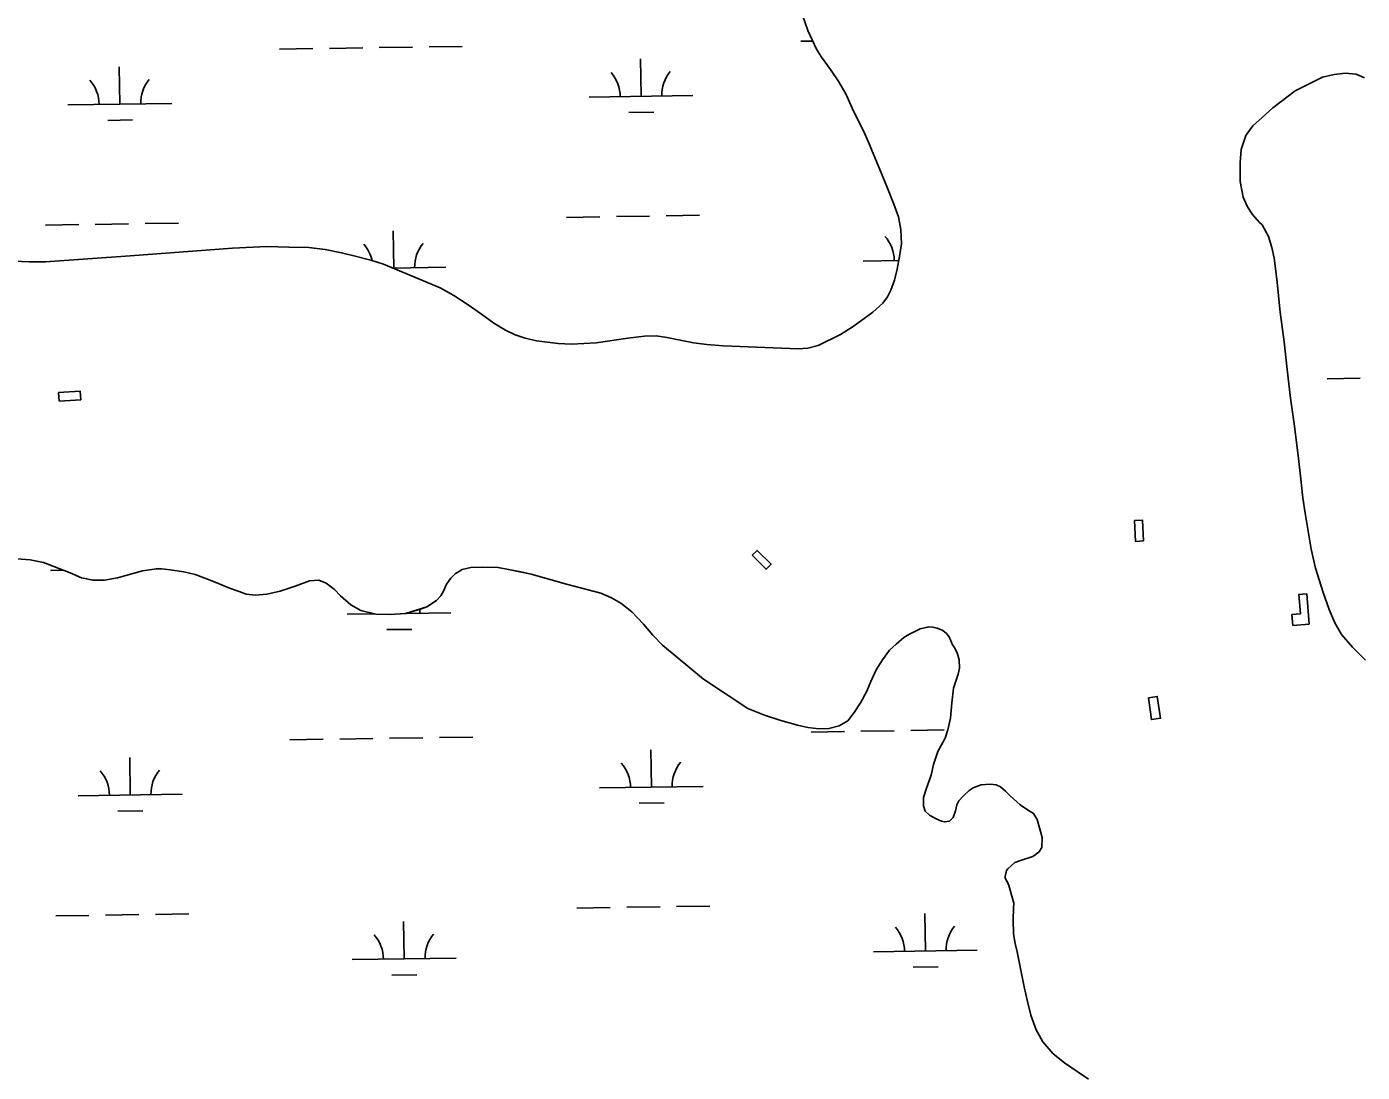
# Model space of a CAD drawing. Extents: x 3807117 to 3845308, y 337856 to 363736.
# Drawn here: x 3822117 to 3823403, y 358894 to 359901 of the extents above; entities that cross this region are included whole.
import ezdxf

# ---------------------------------------------------------------- set-up
doc = ezdxf.new("R2010")
doc.units = 0
for name, color, linetype in [('V-CHAN-DOCK', 7, 'Continuous'), ('V-TOPO-SHOR', 7, 'Continuous'), ('V-WETL-SWMP', 7, 'Continuous')]:
    doc.layers.add(name, color=color, linetype=linetype)

msp = doc.modelspace()

# ---------------------------------------------------------------- linework, layer by layer
at = {"layer": 'V-CHAN-DOCK'}
for points in [[(3822147.9, 359540.3), (3822168.8, 359541.5), (3822168.3, 359549.7), (3822147.4, 359548.5)], [(3823183.5, 359425.2), (3823184.4, 359405.1), (3823192.1, 359405.5), (3823191.2, 359425.6)], [(3822815.3, 359391.7), (3822828.7, 359378.3), (3822833.5, 359383.1), (3822820.1, 359396.5)], [(3823335.9, 359324.2), (3823351.7, 359325.4), (3823349.5, 359354.6), (3823341.8, 359354), (3823343.3, 359335.3), (3823335.1, 359334.6)], [(3823196.9, 359254.6), (3823199.8, 359233.5), (3823208.4, 359234.7), (3823205.5, 359255.8)]]:
    msp.add_lwpolyline(points, close=True, dxfattribs=at)
at = {"layer": 'V-TOPO-SHOR'}
for points in [[(3822877.2, 359879.2), (3822868.8, 359897.2), (3822859.1, 359925.8)], [(3822104.2, 359675.1), (3822119.2, 359674.5), (3822134.9, 359674.4), (3822216.5, 359680.2), (3822314.9, 359687.4), (3822348.1, 359689.1), (3822369.3, 359688.5), (3822388.3, 359688.1), (3822404.3, 359686.2), (3822420, 359683.1), (3822433.1, 359679.9), (3822448.2, 359676), (3822460.3, 359672.1), (3822514.8, 359649.4), (3822527.9, 359641.9), (3822541.8, 359632.8), (3822554.6, 359624), (3822566.7, 359615.4), (3822577.7, 359608.4), (3822587.2, 359604), (3822596.7, 359600.9), (3822607.8, 359598.2), (3822628.4, 359595.6), (3822641.2, 359595), (3822665.2, 359596.4), (3822695.6, 359600.9), (3822711.6, 359602.9), (3822722.9, 359603.1), (3822733.2, 359601.5), (3822746.1, 359598.8), (3822758.9, 359596.2), (3822771.8, 359594.6), (3822787.5, 359593.5), (3822859.6, 359590.6), (3822868.9, 359591.3), (3822878.9, 359593.8), (3822900.3, 359604.5), (3822912.5, 359612), (3822931.6, 359626), (3822941.2, 359634.7), (3822945.6, 359640.6), (3822948.9, 359647.1), (3822952.3, 359656.8), (3822955, 359667.4), (3822957.3, 359679.5), (3822959.2, 359691.8), (3822958.5, 359705.5), (3822956.2, 359717.6), (3822951.9, 359730), (3822945.6, 359745.2), (3822940, 359759.6), (3822932.6, 359777.2), (3822927.5, 359789.6), (3822922.4, 359800.4), (3822913, 359819.5), (3822905.8, 359835.5), (3822898.9, 359847.9), (3822890.7, 359859.5), (3822882, 359871.4), (3822877.2, 359879.2)], [(3823406.1, 359290.7), (3823393.3, 359303.4), (3823382.8, 359315.3), (3823376.4, 359326.7), (3823371, 359339.6), (3823365.2, 359355.9), (3823357.8, 359379.4), (3823353.8, 359397.5), (3823348, 359432.3), (3823345.7, 359447), (3823343.3, 359467.9), (3823341, 359487.8), (3823337.3, 359518.5), (3823333.8, 359543.2), (3823330.6, 359570.6), (3823327.6, 359597.4), (3823323.9, 359625.8), (3823320.7, 359657.8), (3823318, 359677.9), (3823315.7, 359688.2), (3823312.7, 359698.8), (3823306.3, 359709.9), (3823304, 359712.3), (3823297.3, 359720), (3823292.2, 359727.5), (3823288.1, 359736.8), (3823285.3, 359751.8), (3823285.2, 359770.1), (3823286.2, 359782.7), (3823290.7, 359795.9), (3823297.4, 359805.4), (3823306.5, 359813.3), (3823316.6, 359822.8), (3823338.1, 359839.2), (3823364.4, 359852.2), (3823375.8, 359854.8), (3823386.4, 359856), (3823396.9, 359855.2), (3823404.9, 359851.5)], [(3822107.2, 359388.4), (3822120, 359387.3), (3822132.9, 359384.7), (3822158.6, 359374.8), (3822169.4, 359370.1), (3822180.5, 359367.7), (3822191.8, 359367.9), (3822204.2, 359369.9), (3822228.1, 359376.8), (3822244.1, 359379), (3822254.9, 359377.7), (3822268, 359375.8), (3822278.8, 359373.2), (3822290.7, 359368.7), (3822299.9, 359365.1), (3822312, 359360.1), (3822321.3, 359356.7), (3822328.2, 359354.4)], [(3822328.2, 359354.4), (3822337.2, 359353.3), (3822348, 359354.3), (3822360.9, 359357.3), (3822375.4, 359362.1), (3822389, 359367), (3822398, 359367.7), (3822405.2, 359364.8), (3822412.9, 359359.1), (3822418.8, 359352.7), (3822428.8, 359343.9), (3822438.6, 359338.4), (3822453, 359335), (3822466.6, 359334.7), (3822481.6, 359335.6), (3822495.8, 359339.9), (3822502.2, 359342), (3822511.2, 359348.1), (3822515.4, 359352.7), (3822518.2, 359357.1), (3822521.1, 359363.8), (3822525.3, 359369.7), (3822529.4, 359374), (3822536.1, 359378.1), (3822544.4, 359379.9), (3822555.9, 359380.3), (3822570.6, 359380), (3822580.7, 359378.2), (3822592.5, 359375.8), (3822602.5, 359373.7), (3822636.7, 359364), (3822669.6, 359355.3), (3822679.9, 359350.9), (3822688.9, 359345.7), (3822699.4, 359337.2), (3822710.7, 359325.5), (3822719.7, 359314.9), (3822728.9, 359305.3), (3822768.6, 359272.5), (3822811.2, 359244.2), (3822827.2, 359237.9), (3822842.9, 359232.7), (3822859.1, 359228), (3822868.8, 359225.9), (3822879.9, 359224.5), (3822889.2, 359224.8), (3822899, 359227.5), (3822907.5, 359232.4), (3822913.7, 359240.3), (3822919.7, 359249.6), (3822925.6, 359260.9), (3822929.6, 359270.1), (3822934.8, 359281.4), (3822941, 359291.2), (3822947.7, 359300.2), (3822953.9, 359306.1), (3822961.4, 359312.5), (3822966.3, 359315.3)], [(3822966.3, 359315.3), (3822977.1, 359320.9), (3822985.4, 359322.7), (3822989.3, 359322.4), (3822993.6, 359321.4), (3822999, 359319.3), (3823002.6, 359316.4), (3823005.2, 359313.3), (3823008.3, 359305.6)], [(3823015.1, 359283), (3823014.8, 359291.2), (3823012.9, 359297.8), (3823009.8, 359303.3), (3823008.3, 359305.6)], [(3823129.2, 358893.8), (3823116.1, 358902.8), (3823105.2, 358911.4), (3823095.2, 358923.1), (3823088.7, 358934.8), (3823083.7, 358948.8), (3823080.6, 358962.1), (3823077.2, 358976.1), (3823074.6, 358988.9), (3823072.3, 359000.2), (3823070.4, 359009.9), (3823068.5, 359017.7), (3823067, 359027), (3823066.7, 359041), (3823067.1, 359051.5), (3823067.2, 359056.6), (3823062.6, 359073.7), (3823061.1, 359076.8), (3823059.1, 359080.7), (3823059.1, 359082.3), (3823060.3, 359088.1), (3823061.5, 359089.6), (3823065, 359093.1), (3823068.2, 359095.8), (3823074.8, 359098.1), (3823085.7, 359101.5), (3823091.5, 359105.8), (3823094.3, 359110.4), (3823094.7, 359119.8), (3823089.8, 359137.3), (3823086.3, 359143.1), (3823081.6, 359145.9), (3823073.5, 359151.4), (3823063.8, 359160), (3823059.2, 359164.7), (3823054.6, 359168.6), (3823050.3, 359170.5), (3823044.5, 359171.3), (3823035.9, 359170.6), (3823028.1, 359167.9), (3823024.2, 359165.2), (3823018.8, 359160.2), (3823014.5, 359155.2), (3823012.5, 359151.3), (3823011.3, 359145.5), (3823008.9, 359139.3), (3823005.4, 359135.8), (3823000.7, 359135), (3822997.6, 359135.8), (3822992.6, 359137.8), (3822986, 359141.3), (3822981.8, 359145.3), (3822980.2, 359150.3), (3822980.3, 359158.5), (3822983, 359166.6), (3822987.8, 359179.8), (3822989.8, 359190.3), (3822994.1, 359202.7), (3823001.2, 359215.5), (3823003.9, 359223.6), (3823006.3, 359234.9), (3823007.6, 359249.7), (3823009.2, 359263.6), (3823013.6, 359277.2), (3823015.1, 359283)], [(3823139.3, 358887.1), (3823129.2, 358893.8)]]:
    msp.add_lwpolyline(points, dxfattribs=at)
at = {"layer": 'V-WETL-SWMP'}
for p, q in [((3822868.8, 359897.2), (3822859.1, 359925.8)), ((3822862.1, 359886.8), (3822873.5, 359887)), ((3822877.2, 359879.2), (3822868.8, 359897.2)), ((3822360.3, 359879.3), (3822392.3, 359879.8)), ((3822408.3, 359880), (3822440.3, 359880.5)), ((3822456.3, 359880.7), (3822488.2, 359881.2)), ((3822504.2, 359881.4), (3822536.2, 359881.9)), ((3822882, 359871.4), (3822877.2, 359879.2)), ((3822206.4, 359826.2), (3822205.9, 359862.2)), ((3822708.3, 359833.8), (3822707.8, 359869.8)), ((3822890.7, 359859.5), (3822882, 359871.4)), ((3822898.9, 359847.9), (3822890.7, 359859.5)), ((3822905.8, 359835.5), (3822898.9, 359847.9)), ((3822658.3, 359833), (3822758.3, 359834.5)), ((3822913, 359819.5), (3822905.8, 359835.5)), ((3822156.5, 359825.5), (3822256.4, 359827)), ((3822194.7, 359810.6), (3822218.7, 359811)), ((3822696.5, 359818.1), (3822720.5, 359818.5)), ((3822922.4, 359800.4), (3822913, 359819.5)), ((3822927.5, 359789.6), (3822922.4, 359800.4)), ((3822932.6, 359777.2), (3822927.5, 359789.6)), ((3822940, 359759.6), (3822932.6, 359777.2)), ((3822945.6, 359745.2), (3822940, 359759.6)), ((3822951.9, 359730), (3822945.6, 359745.2)), ((3822636.6, 359717.2), (3822668.6, 359717.7)), ((3822684.6, 359718), (3822716.6, 359718.4)), ((3822732.6, 359718.7), (3822764.6, 359719.2)), ((3822956.2, 359717.6), (3822951.9, 359730)), ((3822134.8, 359709.7), (3822166.8, 359710.2)), ((3822182.8, 359710.4), (3822214.8, 359710.9)), ((3822230.8, 359711.2), (3822262.8, 359711.6)), ((3822958.5, 359705.5), (3822956.2, 359717.6)), ((3822959.2, 359691.8), (3822958.5, 359705.5)), ((3822470.3, 359668.3), (3822469.7, 359704.3)), ((3822134.9, 359674.4), (3822216.5, 359680.2)), ((3822216.5, 359680.2), (3822314.9, 359687.4)), ((3822314.9, 359687.4), (3822348.1, 359689.1)), ((3822348.1, 359689.1), (3822369.3, 359688.5)), ((3822369.3, 359688.5), (3822388.3, 359688.1)), ((3822388.3, 359688.1), (3822404.3, 359686.2)), ((3822404.3, 359686.2), (3822420, 359683.1)), ((3822420, 359683.1), (3822433.1, 359679.9)), ((3822433.1, 359679.9), (3822448.2, 359676)), ((3822955, 359667.4), (3822957.3, 359679.5)), ((3822957.3, 359679.5), (3822959.2, 359691.8)), ((3822104.2, 359675.1), (3822119.2, 359674.5)), ((3822119.2, 359674.5), (3822134.9, 359674.4)), ((3822448.2, 359676), (3822460.3, 359672.1)), ((3822460.3, 359672.1), (3822514.8, 359649.4)), ((3822469.4, 359668.3), (3822520.3, 359669.1)), ((3822922.1, 359675.1), (3822956.6, 359675.6)), ((3822952.3, 359656.8), (3822955, 359667.4)), ((3822948.9, 359647.1), (3822952.3, 359656.8)), ((3822514.8, 359649.4), (3822527.9, 359641.9)), ((3822527.9, 359641.9), (3822541.8, 359632.8)), ((3822941.2, 359634.7), (3822945.6, 359640.6)), ((3822945.6, 359640.6), (3822948.9, 359647.1)), ((3822541.8, 359632.8), (3822554.6, 359624)), ((3822931.6, 359626), (3822941.2, 359634.7)), ((3822554.6, 359624), (3822566.7, 359615.4)), ((3822566.7, 359615.4), (3822577.7, 359608.4)), ((3822912.5, 359612), (3822931.6, 359626)), ((3822577.7, 359608.4), (3822587.2, 359604)), ((3822587.2, 359604), (3822596.7, 359600.9)), ((3822695.6, 359600.9), (3822711.6, 359602.9)), ((3822711.6, 359602.9), (3822722.9, 359603.1)), ((3822722.9, 359603.1), (3822733.2, 359601.5)), ((3822878.9, 359593.8), (3822900.3, 359604.5)), ((3822900.3, 359604.5), (3822912.5, 359612)), ((3822596.7, 359600.9), (3822607.8, 359598.2)), ((3822607.8, 359598.2), (3822628.4, 359595.6)), ((3822628.4, 359595.6), (3822641.2, 359595)), ((3822641.2, 359595), (3822665.2, 359596.4)), ((3822665.2, 359596.4), (3822695.6, 359600.9)), ((3822733.2, 359601.5), (3822758.9, 359596.2)), ((3822758.9, 359596.2), (3822771.8, 359594.6)), ((3822771.8, 359594.6), (3822787.5, 359593.5)), ((3822787.5, 359593.5), (3822859.6, 359590.6)), ((3822859.6, 359590.6), (3822868.9, 359591.3)), ((3822868.9, 359591.3), (3822878.9, 359593.8)), ((3823369, 359561.7), (3823400.9, 359562.2)), ((3822120, 359387.3), (3822107.2, 359388.4)), ((3822132.9, 359384.7), (3822120, 359387.3)), ((3822158.6, 359374.8), (3822132.9, 359384.7)), ((3822139.8, 359377.1), (3822152.1, 359377.3)), ((3822169.4, 359370.1), (3822158.6, 359374.8)), ((3822228.1, 359376.8), (3822204.2, 359369.9)), ((3822244.1, 359379), (3822228.1, 359376.8)), ((3822241.4, 359378.6), (3822246.6, 359378.7)), ((3822254.9, 359377.7), (3822244.1, 359379)), ((3822268, 359375.8), (3822254.9, 359377.7)), ((3822278.8, 359373.2), (3822268, 359375.8)), ((3822290.7, 359368.7), (3822278.8, 359373.2)), ((3822529.4, 359374), (3822525.3, 359369.7)), ((3822536.1, 359378.1), (3822529.4, 359374)), ((3822544.4, 359379.9), (3822536.1, 359378.1)), ((3822555.9, 359380.3), (3822544.4, 359379.9)), ((3822570.6, 359380), (3822555.9, 359380.3)), ((3822580.7, 359378.2), (3822570.6, 359380)), ((3822602.5, 359373.7), (3822580.7, 359378.2)), ((3822636.7, 359364), (3822602.5, 359373.7)), ((3822180.5, 359367.7), (3822169.4, 359370.1)), ((3822191.8, 359367.9), (3822180.5, 359367.7)), ((3822204.2, 359369.9), (3822191.8, 359367.9)), ((3822299.9, 359365.1), (3822290.7, 359368.7)), ((3822312, 359360.1), (3822299.9, 359365.1)), ((3822321.3, 359356.7), (3822312, 359360.1)), ((3822375.4, 359362.1), (3822360.9, 359357.3)), ((3822389, 359367), (3822375.4, 359362.1)), ((3822398, 359367.7), (3822389, 359367)), ((3822405.2, 359364.8), (3822398, 359367.7)), ((3822412.9, 359359.1), (3822405.2, 359364.8)), ((3822418.8, 359352.7), (3822412.9, 359359.1)), ((3822521.1, 359363.8), (3822518.2, 359357.1)), ((3822525.3, 359369.7), (3822521.1, 359363.8)), ((3822669.6, 359355.3), (3822636.7, 359364)), ((3822328.2, 359354.4), (3822321.3, 359356.7)), ((3822337.2, 359353.3), (3822328.2, 359354.4)), ((3822348, 359354.3), (3822337.2, 359353.3)), ((3822360.9, 359357.3), (3822348, 359354.3)), ((3822428.8, 359343.9), (3822418.8, 359352.7)), ((3822511.2, 359348.1), (3822502.2, 359342)), ((3822515.4, 359352.7), (3822511.2, 359348.1)), ((3822518.2, 359357.1), (3822515.4, 359352.7)), ((3822679.9, 359350.9), (3822669.6, 359355.3)), ((3822688.9, 359345.7), (3822679.9, 359350.9)), ((3822699.4, 359337.2), (3822688.9, 359345.7)), ((3822425.3, 359334.9), (3822451.6, 359335.3)), ((3822438.6, 359338.4), (3822428.8, 359343.9)), ((3822453, 359335), (3822438.6, 359338.4)), ((3822466.6, 359334.7), (3822453, 359335)), ((3822481.6, 359335.6), (3822466.6, 359334.7)), ((3822502.2, 359342), (3822481.6, 359335.6)), ((3822482.1, 359335.8), (3822525.3, 359336.4)), ((3822710.7, 359325.5), (3822699.4, 359337.2)), ((3822463.5, 359320.1), (3822487.5, 359320.4)), ((3822719.7, 359314.9), (3822710.7, 359325.5)), ((3822977.1, 359320.9), (3822966.3, 359315.3)), ((3822985.4, 359322.7), (3822977.1, 359320.9)), ((3822989.3, 359322.4), (3822985.4, 359322.7)), ((3822993.6, 359321.4), (3822989.3, 359322.4)), ((3822999, 359319.3), (3822993.6, 359321.4)), ((3823002.6, 359316.4), (3822999, 359319.3)), ((3822728.9, 359305.3), (3822719.7, 359314.9)), ((3822961.4, 359312.5), (3822953.9, 359306.1)), ((3822966.3, 359315.3), (3822961.4, 359312.5)), ((3823005.2, 359313.3), (3823002.6, 359316.4)), ((3823008.3, 359305.6), (3823005.2, 359313.3)), ((3822768.6, 359272.5), (3822728.9, 359305.3)), ((3822947.7, 359300.2), (3822941, 359291.2)), ((3822953.9, 359306.1), (3822947.7, 359300.2)), ((3823009.8, 359303.3), (3823008.3, 359305.6)), ((3823012.9, 359297.8), (3823009.8, 359303.3)), ((3823014.8, 359291.2), (3823012.9, 359297.8)), ((3822934.8, 359281.4), (3822929.6, 359270.1)), ((3822941, 359291.2), (3822934.8, 359281.4)), ((3823013.6, 359277.2), (3823015.1, 359283)), ((3823015.1, 359283), (3823014.8, 359291.2)), ((3822811.2, 359244.2), (3822768.6, 359272.5)), ((3822929.6, 359270.1), (3822925.6, 359260.9)), ((3823009.2, 359263.6), (3823013.6, 359277.2)), ((3822925.6, 359260.9), (3822919.7, 359249.6)), ((3823007.6, 359249.7), (3823009.2, 359263.6)), ((3822827.2, 359237.9), (3822811.2, 359244.2)), ((3822919.7, 359249.6), (3822913.7, 359240.3)), ((3823006.3, 359234.9), (3823007.6, 359249.7)), ((3822842.9, 359232.7), (3822827.2, 359237.9)), ((3822859.1, 359228), (3822842.9, 359232.7)), ((3822907.5, 359232.4), (3822899, 359227.5)), ((3822913.7, 359240.3), (3822907.5, 359232.4)), ((3823003.9, 359223.6), (3823006.3, 359234.9)), ((3822514.2, 359216.2), (3822546.2, 359216.7)), ((3822868.8, 359225.9), (3822859.1, 359228)), ((3822879.9, 359224.5), (3822868.8, 359225.9)), ((3822872.1, 359221.5), (3822904.1, 359222)), ((3822889.2, 359224.8), (3822879.9, 359224.5)), ((3822899, 359227.5), (3822889.2, 359224.8)), ((3822920.1, 359222.3), (3822952.1, 359222.7)), ((3822968.1, 359223), (3823000.1, 359223.5)), ((3823001.2, 359215.5), (3823003.9, 359223.6)), ((3822370.2, 359214), (3822402.2, 359214.5)), ((3822418.2, 359214.7), (3822450.2, 359215.2)), ((3822466.2, 359215.5), (3822498.2, 359215.9)), ((3822718.3, 359168.5), (3822717.7, 359204.5)), ((3822994.1, 359202.7), (3823001.2, 359215.5)), ((3822216.4, 359161), (3822215.9, 359197)), ((3822989.8, 359190.3), (3822994.1, 359202.7)), ((3822983, 359166.6), (3822987.8, 359179.8)), ((3822987.8, 359179.8), (3822989.8, 359190.3)), ((3822668.3, 359167.7), (3822768.3, 359169.2)), ((3822980.3, 359158.5), (3822983, 359166.6)), ((3823024.2, 359165.2), (3823018.8, 359160.2)), ((3823028.1, 359167.9), (3823024.2, 359165.2)), ((3823035.9, 359170.6), (3823028.1, 359167.9)), ((3823044.5, 359171.3), (3823035.9, 359170.6)), ((3823050.3, 359170.5), (3823044.5, 359171.3)), ((3823054.6, 359168.6), (3823050.3, 359170.5)), ((3823059.2, 359164.7), (3823054.6, 359168.6)), ((3822166.4, 359160.2), (3822266.4, 359161.7)), ((3822706.5, 359152.9), (3822730.5, 359153.2)), ((3822980.2, 359150.3), (3822980.3, 359158.5)), ((3823014.5, 359155.2), (3823012.5, 359151.3)), ((3823018.8, 359160.2), (3823014.5, 359155.2)), ((3823063.8, 359160), (3823059.2, 359164.7)), ((3823073.5, 359151.4), (3823063.8, 359160)), ((3822204.6, 359145.4), (3822228.6, 359145.7)), ((3822981.8, 359145.3), (3822980.2, 359150.3)), ((3822986, 359141.3), (3822981.8, 359145.3)), ((3822992.6, 359137.8), (3822986, 359141.3)), ((3823008.9, 359139.3), (3823005.4, 359135.8)), ((3823011.3, 359145.5), (3823008.9, 359139.3)), ((3823012.5, 359151.3), (3823011.3, 359145.5)), ((3823081.6, 359145.9), (3823073.5, 359151.4)), ((3823086.3, 359143.1), (3823081.6, 359145.9)), ((3823089.8, 359137.3), (3823086.3, 359143.1)), ((3822997.6, 359135.8), (3822992.6, 359137.8)), ((3823000.7, 359135), (3822997.6, 359135.8)), ((3823005.4, 359135.8), (3823000.7, 359135)), ((3823094.7, 359119.8), (3823089.8, 359137.3)), ((3823094.3, 359110.4), (3823094.7, 359119.8)), ((3823074.8, 359098.1), (3823085.7, 359101.5)), ((3823085.7, 359101.5), (3823091.5, 359105.8)), ((3823091.5, 359105.8), (3823094.3, 359110.4)), ((3823059.1, 359082.3), (3823060.3, 359088.1)), ((3823060.3, 359088.1), (3823061.5, 359089.6)), ((3823061.5, 359089.6), (3823065, 359093.1)), ((3823065, 359093.1), (3823068.2, 359095.8)), ((3823068.2, 359095.8), (3823074.8, 359098.1)), ((3823059.1, 359080.7), (3823059.1, 359082.3)), ((3823062.6, 359073.7), (3823059.1, 359080.7)), ((3823067.2, 359056.6), (3823062.6, 359073.7)), ((3822646.6, 359052), (3822678.6, 359052.4)), ((3822694.6, 359052.7), (3822726.6, 359053.2)), ((3822742.6, 359053.4), (3822774.6, 359053.9)), ((3823066.7, 359041), (3823067.1, 359051.5)), ((3823067.1, 359051.5), (3823067.2, 359056.6)), ((3822144.7, 359044.4), (3822176.7, 359044.9)), ((3822192.7, 359045.2), (3822224.7, 359045.6)), ((3822240.7, 359045.9), (3822272.7, 359046.4)), ((3822480.2, 359003), (3822479.7, 359039)), ((3822982.1, 359010.6), (3822981.6, 359046.6)), ((3823067, 359027), (3823066.7, 359041)), ((3823068.5, 359017.7), (3823067, 359027)), ((3822932.1, 359009.8), (3823032.1, 359011.3)), ((3823070.4, 359009.9), (3823068.5, 359017.7)), ((3822430.3, 359002.3), (3822530.2, 359003.8)), ((3823074.6, 358988.9), (3823070.4, 359009.9)), ((3822468.5, 358987.4), (3822492.5, 358987.8)), ((3822970.3, 358994.9), (3822994.3, 358995.3)), ((3823077.2, 358976.1), (3823074.6, 358988.9)), ((3823080.6, 358962.1), (3823077.2, 358976.1)), ((3823083.7, 358948.8), (3823080.6, 358962.1)), ((3823088.7, 358934.8), (3823083.7, 358948.8)), ((3823095.2, 358923.1), (3823088.7, 358934.8)), ((3823105.2, 358911.4), (3823095.2, 358923.1)), ((3823116.1, 358902.8), (3823105.2, 358911.4)), ((3823129.2, 358893.8), (3823116.1, 358902.8))]:
    msp.add_line(p, q, dxfattribs=at)
for points in [[(3823288.1, 359736.8), (3823285.3, 359751.8), (3823285.2, 359770.1), (3823286.2, 359782.7), (3823290.7, 359795.9), (3823297.4, 359805.4), (3823306.5, 359813.3), (3823316.6, 359822.8), (3823338.1, 359839.2), (3823364.4, 359852.2), (3823375.8, 359854.8), (3823386.4, 359856), (3823396.9, 359855.2), (3823404.9, 359851.5)], [(3823406.1, 359290.7), (3823393.3, 359303.4), (3823382.8, 359315.3), (3823376.4, 359326.7), (3823371, 359339.6), (3823365.2, 359355.9), (3823357.8, 359379.4), (3823353.8, 359397.5), (3823348, 359432.3), (3823345.7, 359447), (3823343.3, 359467.9), (3823341, 359487.8), (3823337.3, 359518.5), (3823333.8, 359543.2), (3823330.6, 359570.6), (3823327.6, 359597.4), (3823323.9, 359625.8), (3823320.7, 359657.8), (3823318, 359677.9), (3823315.7, 359688.2), (3823312.7, 359698.8), (3823306.3, 359709.9), (3823304, 359712.3), (3823297.3, 359720), (3823292.2, 359727.5), (3823288.1, 359736.8)]]:
    msp.add_lwpolyline(points, dxfattribs=at)
for centre, start, end in [((3822151.2, 359825.9), 0.0865, 41.6302), ((3822261.7, 359827.5), 140.0865, 181.6302), ((3822653.1, 359833.4), 0.0865, 41.6302), ((3822763.5, 359835.1), 140.0865, 181.6302), ((3822525.5, 359669.6), 140.0865, 181.6302), ((3822916.9, 359675.5), 0.0865, 41.6302), ((3822415, 359668), 12.5072, 41.6302), ((3822530.5, 359337), 175.299, 181.6302), ((3822663, 359168.1), 0.0865, 41.6302), ((3822773.5, 359169.8), 140.0865, 181.6302), ((3822161.2, 359160.6), 0.0865, 41.6302), ((3822271.6, 359162.3), 140.0865, 181.6302), ((3822425, 359002.7), 0.0865, 41.6302), ((3822535.5, 359004.3), 140.0865, 181.6302), ((3822926.9, 359010.2), 0.0865, 41.6302), ((3823037.3, 359011.9), 140.0865, 181.6302)]:
    msp.add_arc(centre, 35.2, start, end, dxfattribs=at)

doc.saveas('drawing.dxf')
